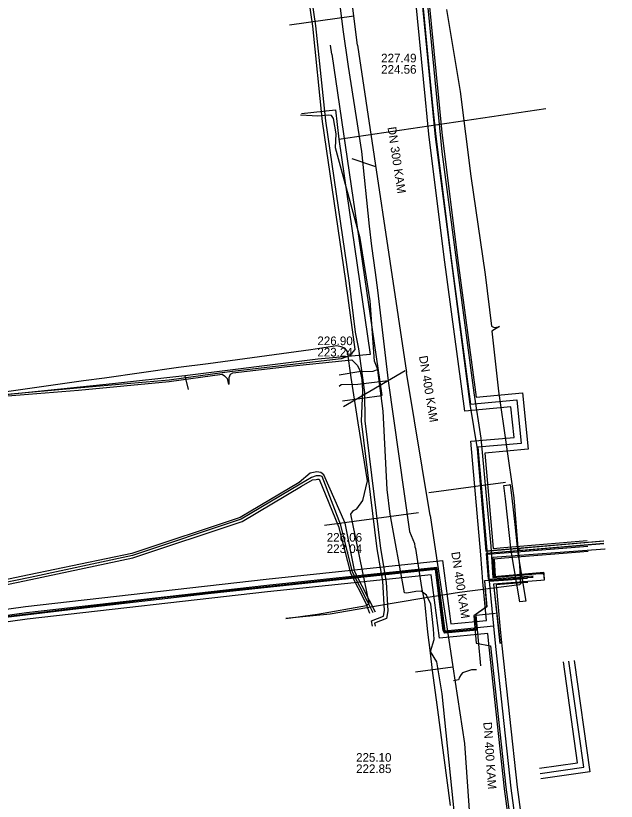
# Model space of a CAD drawing. Extents: x -600309 to -598967, y -1161267 to -1160292.
# Drawn here: x -599187.6 to -599132, y -1160735.3 to -1160662.5 of the extents above; entities that cross this region are included whole.
import ezdxf

# ---------------------------------------------------------------- set-up
doc = ezdxf.new("R2010")
doc.units = 0
for name, color, linetype in [('Vrstva 1', 7, 'Continuous'), ('Vrstva 12', 7, 'Continuous'), ('Vrstva 19', 7, 'Continuous'), ('Vrstva 25', 7, 'Continuous'), ('Vrstva 26', 7, 'Continuous'), ('Vrstva 29', 7, 'Continuous'), ('Vrstva 3', 7, 'Continuous'), ('Vrstva 30', 7, 'Continuous'), ('Vrstva 33', 7, 'Continuous'), ('Vrstva 37', 7, 'Continuous'), ('Vrstva 42', 7, 'Continuous'), ('Vrstva 55', 7, 'Continuous'), ('Vrstva 58', 7, 'Continuous'), ('Vrstva 9', 7, 'Continuous')]:
    doc.layers.add(name, color=color, linetype=linetype)

msp = doc.modelspace()

# ---------------------------------------------------------------- linework, layer by layer
at = {"layer": 'Vrstva 1'}
for points in [[(-599156.49, -1160675.74), (-599154.305, -1160676.488)], [(-599142.24, -1160705.75), (-599149.362, -1160706.703)], [(-599159.01, -1160709.72), (-599150.317, -1160708.516)]]:
    msp.add_lwpolyline(points, dxfattribs=at)
at = {"layer": 'Vrstva 12'}
for p, q in [((-599158.32, -1160666.08), (-599158.449, -1160665.242)), ((-599157.34, -1160698.18), (-599153.72, -1160697.69))]:
    msp.add_line(p, q, dxfattribs=at)
for points in [[(-599158.32, -1160666.08), (-599153.72, -1160697.69)], [(-599154.09, -1160695.3), (-599154.39, -1160694.51), (-599154.77, -1160688.94), (-599155.72, -1160683.12), (-599158.01, -1160674.76), (-599157.94, -1160673.47), (-599158.19, -1160672.05), (-599158.37, -1160671.76), (-599158.61, -1160671.74), (-599159.65, -1160671.82), (-599160.15, -1160671.78), (-599161.23, -1160671.72)], [(-599154.09, -1160695.3), (-599154.55, -1160695.46), (-599155.84, -1160695.5), (-599157.66, -1160695.8)], [(-599146.58, -1160739.91), (-599146.79, -1160737.81), (-599146.96, -1160736.46), (-599148.13, -1160725.34), (-599148.62, -1160722.37), (-599149.19, -1160721.41), (-599148.86, -1160720.3), (-599148.92, -1160719.31), (-599149.17, -1160717.01), (-599149.58, -1160716.18), (-599150.05, -1160715.81), (-599150.55, -1160715.85), (-599151.4, -1160716), (-599151.6, -1160715.98), (-599152.93, -1160708.7), (-599153.2, -1160706.4), (-599153.59, -1160699.13), (-599154.03, -1160695.61), (-599154.09, -1160695.3)]]:
    msp.add_lwpolyline(points, dxfattribs=at)
at = {"layer": 'Vrstva 19'}
for points in [[(-599158.06, -1160657.74), (-599157.32, -1160663.78), (-599156.82, -1160667.21), (-599155.59, -1160675.08), (-599154.88, -1160682.02), (-599154.65, -1160683.85), (-599154.33, -1160686.3), (-599154.12, -1160687.94), (-599153.13, -1160696.35), (-599151.15, -1160710.3), (-599150.67, -1160711.41), (-599150.64, -1160711.7), (-599150.58, -1160711.88), (-599150.02, -1160715.49), (-599150, -1160715.62), (-599149.87, -1160716.22), (-599149.76, -1160716.76), (-599149.47, -1160719.62), (-599149.23, -1160721.54), (-599149.03, -1160723.17), (-599148.61, -1160726.34), (-599147.37, -1160735.67)], [(-599153.13, -1160696.35), (-599155.94, -1160696.69), (-599157.47, -1160696.71), (-599157.67, -1160696.86)]]:
    msp.add_lwpolyline(points, dxfattribs=at)
at = {"layer": 'Vrstva 25'}
for p, q in [((-599142.374, -1160712.27), (-599134.637, -1160711.637)), ((-599143.951, -1160712.399), (-599142.374, -1160712.27)), ((-599143.951, -1160712.399), (-599143.767, -1160714.891)), ((-599143.767, -1160714.891), (-599142.02, -1160714.754)), ((-599143.767, -1160714.891), (-599143.359, -1160719.074)), ((-599142.02, -1160714.754), (-599140.221, -1160714.614)), ((-599143.359, -1160719.074), (-599143.178, -1160720.938))]:
    msp.add_line(p, q, dxfattribs=at)
for points in [[(-599167.927, -1160591.244), (-599158.005, -1160590.051), (-599156.43, -1160601.95), (-599153.397, -1160627.014), (-599151.996, -1160639.664), (-599150.167, -1160658.904), (-599149.063, -1160670.217), (-599148.749, -1160673.414), (-599147.323, -1160684.816), (-599145.49, -1160698.5), (-599141.208, -1160698.107), (-599140.802, -1160702.13), (-599144.819, -1160702.475), (-599143.951, -1160712.399)], [(-599143.359, -1160719.074), (-599147.843, -1160719.509), (-599148.603, -1160713.641), (-599164.361, -1160715.287), (-599186.622, -1160717.824), (-599191.505, -1160718.497), (-599199.129, -1160719.625), (-599227.164, -1160724.812), (-599244.065, -1160728.017), (-599269.983, -1160730.453)], [(-599143.178, -1160720.938), (-599141.755, -1160734.053), (-599138.218, -1160760.282), (-599112.94, -1160757.829), (-599111.463, -1160769.37), (-599107.708, -1160798.709), (-599105.356, -1160816.718), (-599103.51, -1160831.548), (-599102.32, -1160841.304), (-599101.225, -1160850.266), (-599100.484, -1160856.31), (-599099.868, -1160862.22), (-599099.247, -1160868.108), (-599098.443, -1160877.321), (-599097.727, -1160886.173), (-599097.266, -1160892.101), (-599096.454, -1160904.425), (-599095.969, -1160912.721), (-599095.595, -1160919.034), (-599103.507, -1160920.005), (-599104.146, -1160921.035)]]:
    msp.add_lwpolyline(points, dxfattribs=at)
at = {"layer": 'Vrstva 26'}
for p, q in [((-599142.415, -1160711.772), (-599134.678, -1160711.139)), ((-599143.396, -1160711.852), (-599142.415, -1160711.772)), ((-599144.365, -1160714.935), (-599144.549, -1160712.444)), ((-599142.333, -1160712.769), (-599143.316, -1160712.849)), ((-599134.596, -1160712.136), (-599142.333, -1160712.769)), ((-599143.316, -1160712.849), (-599143.198, -1160714.445)), ((-599142.051, -1160714.356), (-599140.252, -1160714.215)), ((-599144.015, -1160718.534), (-599144.364, -1160714.949)), ((-599143.198, -1160714.445), (-599142.051, -1160714.356)), ((-599140.19, -1160715.013), (-599141.989, -1160715.153)), ((-599141.989, -1160715.153), (-599143.13, -1160715.242)), ((-599143.13, -1160715.242), (-599142.762, -1160719.015)), ((-599142.762, -1160719.015), (-599142.58, -1160720.88)), ((-599143.775, -1160720.996), (-599143.898, -1160719.729))]:
    msp.add_line(p, q, dxfattribs=at)
for points in [[(-599167.998, -1160590.649), (-599157.488, -1160589.384), (-599155.835, -1160601.875), (-599152.801, -1160626.945), (-599151.4, -1160639.603), (-599149.57, -1160658.846), (-599148.466, -1160670.159), (-599148.153, -1160673.347), (-599146.728, -1160684.739), (-599144.972, -1160697.849), (-599140.671, -1160697.455), (-599140.144, -1160702.676), (-599144.169, -1160703.021), (-599143.396, -1160711.852)], [(-599144.548, -1160712.452), (-599145.469, -1160701.928), (-599141.46, -1160701.585), (-599141.745, -1160698.758), (-599146.008, -1160699.15), (-599147.918, -1160684.893), (-599149.346, -1160673.48), (-599149.66, -1160670.276), (-599150.764, -1160658.961), (-599152.593, -1160639.726), (-599153.993, -1160627.083), (-599157.025, -1160602.025), (-599158.522, -1160590.717), (-599167.512, -1160591.799)], [(-599328.533, -1160710.991), (-599327.634, -1160707.936), (-599316.93, -1160709.206), (-599312.396, -1160709.947), (-599310.09, -1160710.626), (-599307.283, -1160711.902), (-599303.216, -1160714.57), (-599301.241, -1160713.515), (-599298.425, -1160712.264), (-599296.248, -1160711.452), (-599293.089, -1160710.738), (-599291.933, -1160710.571), (-599271.146, -1160707.569), (-599270.351, -1160718.951), (-599269.436, -1160729.799), (-599244.149, -1160727.422), (-599227.275, -1160724.222), (-599199.228, -1160719.033), (-599191.59, -1160717.903), (-599186.697, -1160717.228), (-599164.426, -1160714.691), (-599148.083, -1160712.983), (-599147.322, -1160718.856), (-599144.015, -1160718.534)], [(-599143.898, -1160719.729), (-599148.363, -1160720.162), (-599149.123, -1160714.298), (-599164.295, -1160715.884), (-599186.547, -1160718.419), (-599191.42, -1160719.091), (-599199.031, -1160720.217), (-599227.054, -1160725.401), (-599243.981, -1160728.612), (-599270.53, -1160731.107)], [(-599104.656, -1160920.719), (-599103.866, -1160919.445), (-599096.227, -1160918.508), (-599096.568, -1160912.757), (-599097.053, -1160904.463), (-599097.864, -1160892.144), (-599098.326, -1160886.221), (-599099.041, -1160877.371), (-599099.845, -1160868.166), (-599100.465, -1160862.283), (-599101.08, -1160856.377), (-599101.82, -1160850.339), (-599102.915, -1160841.377), (-599104.105, -1160831.622), (-599105.951, -1160816.794), (-599108.303, -1160798.785), (-599112.058, -1160769.446), (-599113.461, -1160758.482), (-599138.735, -1160760.935), (-599142.35, -1160734.125), (-599143.774, -1160721.003)], [(-599142.581, -1160720.874), (-599141.159, -1160733.981), (-599137.701, -1160759.629), (-599112.418, -1160757.175), (-599110.868, -1160769.293), (-599107.113, -1160798.632), (-599104.76, -1160816.642), (-599102.914, -1160831.475), (-599101.724, -1160841.231), (-599100.629, -1160850.193), (-599099.888, -1160856.242), (-599099.271, -1160862.158), (-599098.65, -1160868.051), (-599097.845, -1160877.271), (-599097.129, -1160886.126), (-599096.667, -1160892.058), (-599095.855, -1160904.388), (-599095.37, -1160912.686), (-599094.962, -1160919.561), (-599103.149, -1160920.566), (-599103.636, -1160921.351)]]:
    msp.add_lwpolyline(points, dxfattribs=at)
at = {"layer": 'Vrstva 29'}
msp.add_lwpolyline([(-599139.045, -1160732.697), (-599135.007, -1160732.135), (-599136.375, -1160722.296)], dxfattribs=at)
at = {"layer": 'Vrstva 3'}
msp.add_lwpolyline([(-599142.399, -1160706.029), (-599141.92, -1160705.96), (-599141.817, -1160705.945), (-599141.67, -1160707.21), (-599141.4, -1160709.634), (-599141.1, -1160712.32), (-599140.38, -1160716.73), (-599140.94, -1160716.82), (-599141.72, -1160712.09), (-599142.24, -1160707.27)], close=True, dxfattribs=at)
at = {"layer": 'Vrstva 30'}
for points in [[(-599135.88, -1160722.227), (-599134.443, -1160732.561), (-599138.976, -1160733.192)], [(-599139.114, -1160732.202), (-599135.571, -1160731.709), (-599136.87, -1160722.365)]]:
    msp.add_lwpolyline(points, dxfattribs=at)
at = {"layer": 'Vrstva 33'}
for points in [[(-599144.527, -1160722.737), (-599144.972, -1160718.047), (-599143.174, -1160717.854)], [(-599144.939, -1160723.119), (-599145.387, -1160723.107), (-599146.224, -1160723.37), (-599146.37, -1160723.548), (-599146.511, -1160723.783), (-599146.62, -1160724.033), (-599147.059, -1160724.136)]]:
    msp.add_lwpolyline(points, dxfattribs=at)
at = {"layer": 'Vrstva 37'}
for points in [[(-599186.773, -1160536.904), (-599185.919, -1160543.243), (-599185.063, -1160549.571), (-599182.983, -1160561.239), (-599180.854, -1160571.662), (-599176.693, -1160591.965), (-599167.943, -1160590.772), (-599157.609, -1160589.546), (-599155.854, -1160603.637), (-599154.099, -1160617.704), (-599152.827, -1160628.654), (-599151.553, -1160639.616), (-599149.961, -1160656.353), (-599148.152, -1160675.113), (-599146.671, -1160686.296), (-599145.194, -1160697.449), (-599144.535, -1160701.657), (-599143.611, -1160711.663), (-599143.431, -1160714.556), (-599139.067, -1160714.195), (-599138.715, -1160714.173)], [(-599190.69, -1160612.506), (-599191.635, -1160604.013), (-599166.805, -1160600.752), (-599167.851, -1160591.332), (-599158.091, -1160590.155), (-599156.463, -1160602.102), (-599152.298, -1160637.405), (-599151.468, -1160645.784), (-599148.754, -1160673.721), (-599145.547, -1160698.503), (-599144.877, -1160702.62), (-599144.073, -1160712.097), (-599133.161, -1160711.161)], [(-599133.153, -1160711.418), (-599144.052, -1160712.322), (-599143.869, -1160714.699), (-599139.688, -1160714.388)], [(-599133.037, -1160711.93), (-599133.447, -1160711.959), (-599143.438, -1160712.698), (-599143.32, -1160714.47), (-599139.051, -1160714.088), (-599138.721, -1160714.067), (-599138.715, -1160714.173), (-599138.675, -1160714.81), (-599138.986, -1160714.835), (-599143.355, -1160715.169), (-599142.762, -1160720.669)], [(-599145.199, -1160718.091), (-599145.048, -1160718.343), (-599144.936, -1160719.342), (-599147.81, -1160719.632), (-599147.933, -1160719.467), (-599148.644, -1160713.715), (-599173.983, -1160716.45), (-599188.556, -1160718.198), (-599199.198, -1160719.766), (-599214.648, -1160722.578), (-599244.009, -1160728.18), (-599270.168, -1160730.627)], [(-599145.199, -1160718.091), (-599144.983, -1160718.313), (-599144.87, -1160719.43), (-599147.885, -1160719.71), (-599148.008, -1160719.468), (-599148.719, -1160713.822), (-599169.795, -1160716.06), (-599181.278, -1160717.38), (-599188.537, -1160718.262), (-599199.115, -1160719.823), (-599214.656, -1160722.635), (-599227.104, -1160725.008), (-599244.007, -1160728.268), (-599259.594, -1160729.73)], [(-599139.676, -1160714.543), (-599139.828, -1160714.554), (-599144.207, -1160714.866), (-599143.995, -1160717.26), (-599145.199, -1160718.091)], [(-599145.199, -1160718.091), (-599144.973, -1160720.636), (-599143.638, -1160720.873), (-599142.218, -1160733.982), (-599138.62, -1160760.741), (-599113.361, -1160758.301), (-599110.558, -1160779.77), (-599102.688, -1160841.965), (-599100.671, -1160858.294), (-599099.28, -1160872.901), (-599097.781, -1160890.694), (-599096.04, -1160918.702), (-599103.803, -1160919.551), (-599124.155, -1160954.441), (-599136.613, -1160975.097), (-599143.954, -1160975.244), (-599143.72, -1160985.73), (-599139.675, -1160986.235), (-599125.642, -1160988.682), (-599125.313, -1160988.905), (-599117.843, -1160990.212), (-599113.154, -1161007.176), (-599114.51, -1161007.627)]]:
    msp.add_lwpolyline(points, dxfattribs=at)
at = {"layer": 'Vrstva 42'}
for points in [[(-599186.77, -1160536.9), (-599185.92, -1160543.24), (-599185.06, -1160549.57), (-599182.98, -1160561.24), (-599180.85, -1160571.66), (-599176.69, -1160591.97), (-599167.94, -1160590.77), (-599157.61, -1160589.55), (-599155.85, -1160603.64), (-599154.1, -1160617.7), (-599152.83, -1160628.65), (-599151.55, -1160639.62), (-599149.96, -1160656.35), (-599148.15, -1160675.11), (-599146.67, -1160686.3), (-599145.19, -1160697.45), (-599144.53, -1160701.66), (-599143.61, -1160711.66), (-599143.43, -1160714.56), (-599139.07, -1160714.19), (-599138.72, -1160714.17)], [(-599190.69, -1160612.51), (-599191.63, -1160604.01), (-599166.8, -1160600.75), (-599167.85, -1160591.33), (-599158.09, -1160590.16), (-599156.46, -1160602.1), (-599152.3, -1160637.41), (-599151.47, -1160645.78), (-599148.75, -1160673.72), (-599145.55, -1160698.5), (-599144.88, -1160702.62), (-599144.07, -1160712.1), (-599133.16, -1160711.16)], [(-599172.098, -1160636.848), (-599171.649, -1160638.101), (-599166.329, -1160638.557), (-599163.104, -1160646.368), (-599162.239, -1160649.158), (-599160.133, -1160663.5), (-599159.231, -1160672.302), (-599157.069, -1160687.087), (-599156.19, -1160693.43), (-599156.7, -1160694.01), (-599157.47, -1160694.3)], [(-599171.818, -1160636.742), (-599171.432, -1160637.819), (-599166.121, -1160638.274), (-599162.821, -1160646.266), (-599161.946, -1160649.091), (-599159.835, -1160663.463), (-599158.933, -1160672.265), (-599156.771, -1160687.048), (-599156.188, -1160691.827), (-599155.88, -1160693.384), (-599155.308, -1160697.424), (-599155.292, -1160700.05), (-599153.826, -1160711.865), (-599153.301, -1160714.998), (-599153.164, -1160717.627), (-599153.277, -1160718.351), (-599154.372, -1160718.775), (-599154.334, -1160719.045)], [(-599157.47, -1160694.3), (-599162.21, -1160694.84), (-599167.53, -1160695.46), (-599168.49, -1160695.61), (-599173.4, -1160696.26), (-599181.91, -1160697.02), (-599188.73, -1160697.64), (-599193.56, -1160698.78), (-599202.76, -1160699.91), (-599203.56, -1160700.26), (-599203.73, -1160700.99), (-599203.688, -1160701.567)], [(-599167.844, -1160696.658), (-599167.83, -1160696.04), (-599167.71, -1160695.71), (-599167.5, -1160695.58), (-599162.18, -1160694.98), (-599157.42, -1160694.49), (-599156.48, -1160694.38), (-599155.99, -1160694.88), (-599155.69, -1160695.48)], [(-599203.495, -1160701.541), (-599203.59, -1160700.97), (-599203.43, -1160700.43), (-599202.77, -1160700.06), (-599193.49, -1160698.94), (-599188.75, -1160697.75), (-599181.8, -1160697.21), (-599173.4, -1160696.4), (-599168.48, -1160695.73), (-599168.27, -1160695.87), (-599168.04, -1160696.11), (-599167.916, -1160696.668)], [(-599154.577, -1160719.067), (-599154.649, -1160718.56), (-599153.547, -1160718.134), (-599153.465, -1160717.612), (-599153.607, -1160714.894), (-599154.123, -1160711.909), (-599155.59, -1160700.085), (-599155.46, -1160697.23), (-599155.53, -1160696.2), (-599155.69, -1160695.48)], [(-599154.28, -1160717.75), (-599154.862, -1160716.679), (-599156.21, -1160714.02), (-599157.1, -1160709.52), (-599159.069, -1160705.045), (-599159.36, -1160704.82), (-599159.72, -1160704.77), (-599160.34, -1160704.9), (-599161.37, -1160705.75), (-599166.82, -1160708.98), (-599176.86, -1160712.33), (-599186.35, -1160714.31), (-599193.17, -1160715.72)], [(-599154.5, -1160717.81), (-599155.04, -1160716.77), (-599156.41, -1160714.07), (-599157.51, -1160709.7), (-599159.22, -1160705.21), (-599159.43, -1160705.15), (-599159.8, -1160705.14), (-599160.22, -1160705.28), (-599161.255, -1160705.914), (-599166.736, -1160709.163), (-599176.808, -1160712.523), (-599186.26, -1160714.55), (-599193.1, -1160715.94)], [(-599193.04, -1160716.15), (-599186.2, -1160714.75), (-599176.755, -1160712.717), (-599166.64, -1160709.36), (-599161.139, -1160706.078), (-599160.12, -1160705.52), (-599159.79, -1160705.46), (-599159.67, -1160705.44), (-599159.51, -1160705.45), (-599157.73, -1160709.83), (-599156.6, -1160714.15), (-599155.218, -1160716.861), (-599154.84, -1160717.85)], [(-599133.15, -1160711.42), (-599144.05, -1160712.32), (-599143.87, -1160714.7), (-599139.69, -1160714.39)], [(-599133.04, -1160711.93), (-599133.45, -1160711.96), (-599143.44, -1160712.7), (-599143.32, -1160714.47), (-599139.05, -1160714.09), (-599138.72, -1160714.07), (-599138.72, -1160714.17), (-599138.68, -1160714.81), (-599138.99, -1160714.84), (-599143.36, -1160715.17), (-599142.76, -1160720.67)], [(-599145.2, -1160718.09), (-599145.05, -1160718.34), (-599144.94, -1160719.34), (-599147.81, -1160719.63), (-599147.93, -1160719.47), (-599148.64, -1160713.71), (-599173.98, -1160716.45), (-599188.56, -1160718.2), (-599199.2, -1160719.77), (-599214.65, -1160722.58), (-599244.01, -1160728.18), (-599270.17, -1160730.63)], [(-599145.2, -1160718.09), (-599144.98, -1160718.31), (-599144.87, -1160719.43), (-599147.89, -1160719.71), (-599148.01, -1160719.47), (-599148.72, -1160713.82), (-599169.79, -1160716.06), (-599181.28, -1160717.38), (-599188.54, -1160718.26), (-599199.11, -1160719.82), (-599214.66, -1160722.64), (-599227.1, -1160725.01), (-599244.01, -1160728.27), (-599259.59, -1160729.73)], [(-599139.68, -1160714.54), (-599139.83, -1160714.55), (-599144.21, -1160714.87), (-599144, -1160717.26), (-599145.2, -1160718.09)], [(-599145.2, -1160718.09), (-599144.97, -1160720.64), (-599143.64, -1160720.87), (-599142.22, -1160733.98), (-599138.62, -1160760.74), (-599113.36, -1160758.3), (-599110.56, -1160779.77), (-599102.69, -1160841.97), (-599100.67, -1160858.29), (-599099.28, -1160872.9), (-599097.78, -1160890.69), (-599096.04, -1160918.7), (-599103.8, -1160919.55), (-599124.15, -1160954.44), (-599136.61, -1160975.1), (-599143.95, -1160975.24), (-599143.72, -1160985.73), (-599139.67, -1160986.24), (-599125.64, -1160988.68), (-599125.31, -1160988.91), (-599117.84, -1160990.21), (-599113.15, -1161007.18), (-599114.51, -1161007.63)]]:
    msp.add_lwpolyline(points, dxfattribs=at)
at = {"layer": 'Vrstva 55'}
msp.add_lwpolyline([(-599147.72, -1160661.94), (-599146.46, -1160669.54), (-599145.47, -1160677.39), (-599144.14, -1160686.5), (-599143.56, -1160691.28), (-599143.3, -1160691.39), (-599143.095, -1160691.357), (-599142.81, -1160691.31), (-599143.28, -1160691.58), (-599143.52, -1160691.74), (-599142.89, -1160697.29), (-599141.49, -1160707.16), (-599141.098, -1160711.801), (-599140.84, -1160711.88), (-599141.081, -1160712), (-599140.96, -1160713.43), (-599140.93, -1160714.01), (-599140.86, -1160715.13), (-599140.96, -1160715.23), (-599146.51, -1160715.94), (-599149.81, -1160716.48), (-599154.38, -1160717.23), (-599158.49, -1160717.95), (-599162.59, -1160718.35), (-599159.65, -1160717.95), (-599155.13, -1160717.14), (-599154.87, -1160716.93), (-599156.59, -1160708.69), (-599156.33, -1160708.35), (-599156.03, -1160708.18), (-599155.45, -1160707.42), (-599155.04, -1160705.59), (-599155.9, -1160700.22), (-599156.56, -1160696.03), (-599156.88, -1160693.61), (-599157.13, -1160693.32), (-599157.48, -1160693.19), (-599157.88, -1160693.1), (-599160.29, -1160693.47), (-599169.79, -1160694.75), (-599172.53, -1160695.1), (-599179.4, -1160696.08), (-599181.34, -1160696.35), (-599190.23, -1160697.59)], dxfattribs=at)
at = {"layer": 'Vrstva 58'}
msp.add_line((-599171.94, -1160695.88), (-599171.65, -1160697.13), dxfattribs=at)
for points in [[(-599161.13, -1160671.57), (-599158, -1160671.23), (-599157.68, -1160673.94), (-599138.52, -1160671.1)], [(-599157.68, -1160673.94), (-599154.78, -1160693.89), (-599159.62, -1160694.34), (-599171.94, -1160695.88), (-599178.66, -1160696.61), (-599199.32, -1160698.75)]]:
    msp.add_lwpolyline(points, dxfattribs=at)
at = {"layer": 'Vrstva 9'}
for p, q in [((-599156.29, -1160662.56), (-599162.247, -1160663.379)), ((-599155.96, -1160665.23), (-599151.42, -1160695.56)), ((-599149.24, -1160708.81), (-599151.42, -1160695.56)), ((-599150.597, -1160723.293), (-599147.12, -1160722.82)), ((-599146.04, -1160729.92), (-599145.47, -1160738.08))]:
    msp.add_line(p, q, dxfattribs=at)
for points in [[(-599155.96, -1160665.23), (-599156.29, -1160662.56), (-599157.55, -1160652.24)], [(-599157.26, -1160698.72), (-599155.18, -1160697.5), (-599151.55, -1160695.37)], [(-599149.24, -1160708.81), (-599147.12, -1160722.82), (-599146.04, -1160729.92)]]:
    msp.add_lwpolyline(points, dxfattribs=at)

# ---------------------------------------------------------------- texts
at = {"layer": 'Vrstva 12'}
for s, p in [('227.49', (-599153.766, -1160666.839)), ('224.56', (-599153.766, -1160667.889)), ('226.90', (-599159.672, -1160693.03)), ('223.24', (-599159.672, -1160694.08)), ('226.06', (-599158.803, -1160711.232)), ('223.04', (-599158.803, -1160712.282)), ('225.10', (-599156.087, -1160731.617)), ('222.85', (-599156.087, -1160732.667))]:
    msp.add_text(s, height=0.8, dxfattribs=at).set_placement(p)
for s, rotation, p in [('DN 300 KAM', 278.51478, (-599153.182, -1160672.863)), ('DN 400 KAM', 279.31693, (-599150.27, -1160694.065)), ('DN 400 KAM', 278.62938, (-599147.281, -1160712.226)), ('DN 400 KAM', 273.98842, (-599144.309, -1160727.964))]:
    msp.add_text(s, height=0.8, rotation=rotation, dxfattribs=at).set_placement(p)

doc.saveas('drawing.dxf')
